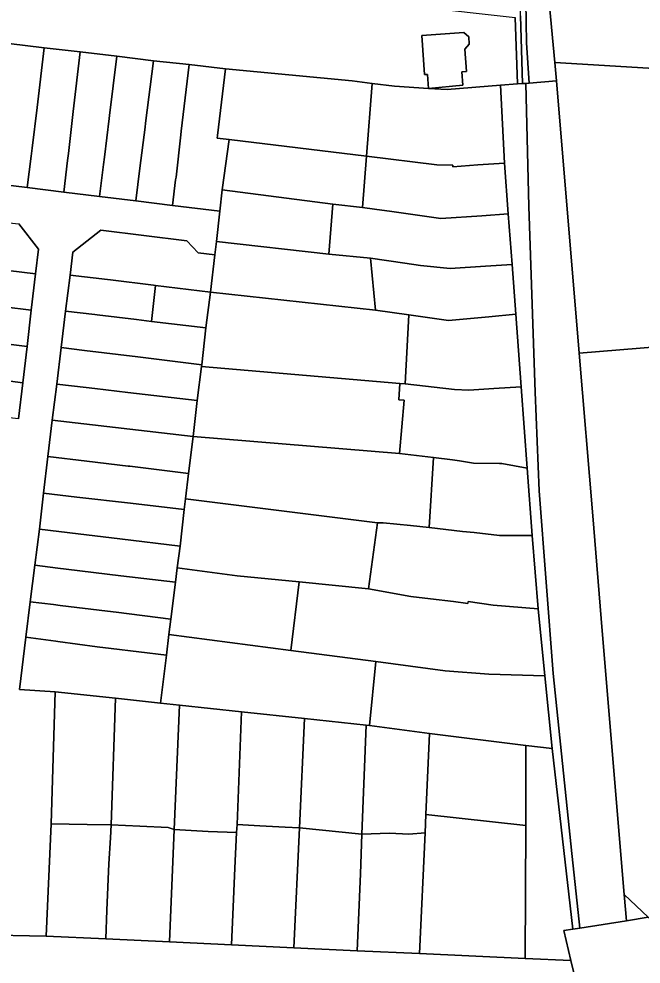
# Model space of a CAD drawing. Extents: x -521939 to -516426, y -1197857 to -1189551.
# Drawn here: x -519453.5 to -519305, y -1191689 to -1191463.5 of the extents above; entities that cross this region are included whole.
import ezdxf

# ---------------------------------------------------------------- set-up
doc = ezdxf.new("R2010")
doc.units = 0
for name, color, linetype in [('95560013', 7, 'Continuous'), ('95590013', 7, 'Continuous'), ('95640013', 7, 'Continuous')]:
    doc.layers.add(name, color=color, linetype=linetype)

msp = doc.modelspace()

# ---------------------------------------------------------------- linework, layer by layer
at = {"layer": '95560013'}
for points in [[(-519332.52, -1191459.34), (-519332.36, -1191469.24), (-519331.7, -1191478.8), (-519332.56, -1191478.87), (-519333.28, -1191478.93), (-519333.8, -1191462.73), (-519332.97, -1191424.43), (-519324.55, -1191246.23), (-519321.62, -1191184.22), (-519311.82, -1191005.75), (-519310.59, -1190983.35), (-519310.24, -1190983.36), (-519308.33, -1190985.05), (-519306.31, -1190988.17), (-519305.81, -1190992.14), (-519305.71, -1191007.17), (-519315.01, -1191161.64), (-519317.35, -1191167.16), (-519318.55, -1191187.13), (-519316.89, -1191192.89), (-519321.4, -1191267.83), (-519332.14, -1191446.29)], [(-519328.03, -1191447.63), (-519326.36, -1191420.26), (-519231.17, -1191426.05), (-519233.67, -1191479.5), (-519325.62, -1191473.92)], [(-519325.22, -1191478.24), (-519325.62, -1191473.92), (-519233.67, -1191479.5), (-519236.33, -1191536.36), (-519319.78, -1191543.27)], [(-519319.78, -1191543.27), (-519236.33, -1191536.36), (-519241.65, -1191649.81), (-519249.45, -1191653.31), (-519263.77, -1191659.73), (-519271.78, -1191663.31), (-519278.44, -1191666.27), (-519284.98, -1191669.24), (-519285.21, -1191675.48), (-519299.42, -1191681.52), (-519302.34, -1191678.73), (-519303.32, -1191677.79), (-519309.03, -1191672.4), (-519314.27, -1191609.51), (-519316.54, -1191582.06)]]:
    msp.add_lwpolyline(points, close=True, dxfattribs=at)
msp.add_lwpolyline([(-519333.8, -1191462.73), (-519333.28, -1191478.93), (-519334.48, -1191479.02), (-519335.08, -1191463.16)], dxfattribs=at)
at = {"layer": '95590013'}
for points in [[(-519474.22, -1191447.58), (-519335.08, -1191463.16), (-519334.48, -1191479.02), (-519338.54, -1191479.34), (-519351.26, -1191480.35), (-519355.74, -1191480.07), (-519363.86, -1191479.56), (-519369.19, -1191478.87), (-519373.92, -1191478.26), (-519404.22, -1191475.38), (-519412.86, -1191474.37), (-519421.34, -1191473.46), (-519430.1, -1191472.39), (-519438.84, -1191471.35), (-519447.43, -1191470.43), (-519455.9, -1191469.38), (-519464.87, -1191468.3), (-519476.39, -1191466.96)], [(-519355.74, -1191480.07), (-519347.59, -1191479.32), (-519347.83, -1191476.14), (-519346.65, -1191476.03), (-519347.04, -1191470.69), (-519346.01, -1191469.49), (-519346.12, -1191467.76), (-519347.31, -1191466.71), (-519357.32, -1191467.44), (-519356.67, -1191476.77), (-519355.96, -1191476.74)], [(-519403.33, -1191492.26), (-519406.14, -1191491.98), (-519406.05, -1191491.32), (-519404.22, -1191475.38), (-519373.92, -1191478.26), (-519369.19, -1191478.87), (-519370.54, -1191496.27)], [(-519371.5, -1191508.5), (-519378.59, -1191507.67), (-519404.96, -1191504.26), (-519403.33, -1191492.26), (-519370.54, -1191496.27)], [(-519379.5, -1191519.59), (-519406.35, -1191516.56), (-519405.54, -1191509.38), (-519404.96, -1191504.26), (-519378.59, -1191507.67)], [(-519368.41, -1191532.96), (-519407.72, -1191528.68), (-519406.71, -1191519.74), (-519406.35, -1191516.56), (-519379.5, -1191519.59), (-519369.56, -1191520.58)], [(-519361.35, -1191550.59), (-519362.58, -1191550.45), (-519409.87, -1191546.39), (-519409.82, -1191546.01), (-519408.91, -1191537.22), (-519407.72, -1191528.68), (-519368.41, -1191532.96), (-519360.44, -1191534.06)], [(-519411.9, -1191563.11), (-519410.96, -1191554.55), (-519409.87, -1191546.39), (-519362.58, -1191550.45), (-519362.86, -1191554.33), (-519361.53, -1191554.48), (-519362.63, -1191567.14)], [(-519354.56, -1191568.15), (-519355.61, -1191584.84), (-519360.06, -1191584.33), (-519366.54, -1191583.68), (-519367.92, -1191583.72), (-519413.69, -1191577.98), (-519413, -1191571.91), (-519411.9, -1191563.11), (-519362.63, -1191567.14)], [(-519415.69, -1191594.42), (-519415.02, -1191589.27), (-519414.04, -1191580.51), (-519413.69, -1191577.98), (-519367.92, -1191583.72), (-519370.04, -1191599.44), (-519386.64, -1191597.82), (-519401.43, -1191596.38)], [(-519388.57, -1191614.18), (-519417.68, -1191610.39), (-519417.22, -1191606.67), (-519416.14, -1191597.9), (-519415.69, -1191594.42), (-519401.43, -1191596.38), (-519386.64, -1191597.82)], [(-519370.6, -1191632), (-519385.34, -1191630.41), (-519400.35, -1191628.8), (-519415.16, -1191627.21), (-519419.7, -1191626.72), (-519418.28, -1191615.28), (-519417.68, -1191610.39), (-519388.57, -1191614.18), (-519368.3, -1191616.82), (-519369.82, -1191632.08)], [(-519431.48, -1191655.76), (-519437.18, -1191655.7), (-519445.77, -1191655.52), (-519444.85, -1191624.06), (-519430.45, -1191625.56)], [(-519416.42, -1191656.88), (-519417.88, -1191656.36), (-519424.63, -1191656.05), (-519431.48, -1191655.76), (-519430.45, -1191625.56), (-519419.7, -1191626.72), (-519415.16, -1191627.21)], [(-519408.33, -1191657.33), (-519415.04, -1191656.99), (-519416.42, -1191656.88), (-519415.16, -1191627.21), (-519400.35, -1191628.8), (-519401.43, -1191655.68), (-519401.52, -1191657.55)], [(-519401.43, -1191655.68), (-519400.35, -1191628.8), (-519385.34, -1191630.41), (-519386.56, -1191656.46), (-519389.97, -1191656.3), (-519396.01, -1191655.99)], [(-519371.63, -1191657.99), (-519386.56, -1191656.46), (-519385.34, -1191630.41), (-519370.6, -1191632)], [(-519356.58, -1191657.68), (-519360.47, -1191657.98), (-519365.09, -1191657.77), (-519371.63, -1191657.99), (-519370.6, -1191632), (-519369.82, -1191632.08), (-519355.53, -1191633.93), (-519356.39, -1191653.31)], [(-519332.56, -1191655.9), (-519356.39, -1191653.31), (-519355.53, -1191633.93), (-519332.51, -1191636.84)], [(-519323.47, -1191680.99), (-519321.76, -1191688.15), (-519332.65, -1191687.64), (-519332.56, -1191655.9), (-519332.51, -1191636.84), (-519326.26, -1191637.52), (-519321.31, -1191680.65)]]:
    msp.add_lwpolyline(points, close=True, dxfattribs=at)
at = {"layer": '95640013'}
for points in [[(-519328.03, -1191447.63), (-519325.62, -1191473.92), (-519325.22, -1191478.24), (-519331.7, -1191478.8), (-519332.36, -1191469.24), (-519332.52, -1191459.34)], [(-519460.11, -1191502.66), (-519451.47, -1191503.72), (-519442.74, -1191504.8), (-519434.21, -1191505.85), (-519425.59, -1191506.91), (-519416.85, -1191507.99), (-519405.54, -1191509.38), (-519406.35, -1191516.56), (-519406.71, -1191519.74), (-519410.68, -1191519.29), (-519413.38, -1191516.41), (-519433.91, -1191513.92), (-519440.6, -1191519.15), (-519441.27, -1191524.61), (-519442.33, -1191533.25), (-519443.39, -1191541.92), (-519444.45, -1191550.62), (-519445.5, -1191559.25), (-519446.55, -1191567.85), (-519447.62, -1191576.63), (-519448.57, -1191585.21), (-519449.7, -1191593.83), (-519450.78, -1191602.53), (-519451.82, -1191611.01), (-519453.36, -1191623.48), (-519444.85, -1191624.06), (-519445.77, -1191655.52), (-519446.94, -1191682.33), (-519462.89, -1191681.97)], [(-519453.59, -1191558.94), (-519452.56, -1191550.28), (-519451.54, -1191541.66), (-519450.51, -1191532.95), (-519449.49, -1191524.35), (-519448.78, -1191518.39), (-519453.49, -1191512.38)], [(-519499.83, -1191693.29), (-519503.52, -1191682.72), (-519503.48, -1191679.19), (-519494.16, -1191679.83), (-519488.04, -1191680.25), (-519485.05, -1191680.45), (-519482.05, -1191680.66), (-519477.9, -1191680.94), (-519462.89, -1191681.97), (-519446.94, -1191682.33), (-519432.73, -1191682.99), (-519417.54, -1191683.7), (-519402.72, -1191684.39), (-519387.89, -1191685.08), (-519372.73, -1191685.78), (-519357.86, -1191686.47), (-519332.65, -1191687.64), (-519321.76, -1191688.15), (-519319.51, -1191697.58)], [(-519336.74, -1191839.11), (-519306.68, -1191833.7), (-519304.48, -1191830.56), (-519305.47, -1191826.76), (-519307.98, -1191807.22), (-519309.33, -1191784.48), (-519312.01, -1191764.97), (-519314, -1191750.49), (-519319.42, -1191711.86), (-519320.32, -1191701.75), (-519319.51, -1191697.58), (-519321.76, -1191688.15), (-519323.47, -1191680.99), (-519321.31, -1191680.65), (-519319.61, -1191680.38), (-519308.51, -1191678.62), (-519303.32, -1191677.79)]]:
    msp.add_lwpolyline(points, dxfattribs=at)
for points in [[(-519347.83, -1191476.14), (-519347.59, -1191479.32), (-519355.74, -1191480.07), (-519355.96, -1191476.74), (-519356.67, -1191476.77), (-519357.32, -1191467.44), (-519347.31, -1191466.71), (-519346.12, -1191467.76), (-519346.01, -1191469.49), (-519347.04, -1191470.69), (-519346.65, -1191476.03)], [(-519450.56, -1191496.24), (-519451.47, -1191503.72), (-519460.11, -1191502.66), (-519459.38, -1191496.87), (-519458.96, -1191493.57), (-519458, -1191486), (-519457.73, -1191483.65), (-519455.9, -1191469.38), (-519447.43, -1191470.43), (-519449.15, -1191484.63), (-519450.33, -1191494.35)], [(-519441.66, -1191495.59), (-519441.86, -1191497.28), (-519442.74, -1191504.8), (-519451.47, -1191503.72), (-519450.56, -1191496.24), (-519450.33, -1191494.35), (-519449.15, -1191484.63), (-519447.43, -1191470.43), (-519438.84, -1191471.35), (-519440.5, -1191485.58), (-519440.58, -1191486.28)], [(-519433.27, -1191498.19), (-519434.21, -1191505.85), (-519442.74, -1191504.8), (-519441.86, -1191497.28), (-519441.66, -1191495.59), (-519440.58, -1191486.28), (-519440.5, -1191485.58), (-519438.84, -1191471.35), (-519430.1, -1191472.39), (-519431.84, -1191486.57), (-519431.93, -1191487.26), (-519433.06, -1191496.47)], [(-519421.34, -1191473.46), (-519423.23, -1191488.33), (-519423.36, -1191489.32), (-519424.6, -1191499.14), (-519425.59, -1191506.91), (-519434.21, -1191505.85), (-519433.27, -1191498.19), (-519433.06, -1191496.47), (-519431.93, -1191487.26), (-519431.84, -1191486.57), (-519430.1, -1191472.39)], [(-519412.86, -1191474.37), (-519414.73, -1191490.28), (-519414.83, -1191491.16), (-519415.98, -1191501.23), (-519416.15, -1191501.89), (-519416.85, -1191507.99), (-519425.59, -1191506.91), (-519424.6, -1191499.14), (-519423.36, -1191489.32), (-519423.23, -1191488.33), (-519421.34, -1191473.46)], [(-519404.22, -1191475.38), (-519406.05, -1191491.32), (-519406.14, -1191491.98), (-519403.33, -1191492.26), (-519404.96, -1191504.26), (-519405.54, -1191509.38), (-519416.85, -1191507.99), (-519416.15, -1191501.89), (-519415.98, -1191501.23), (-519414.83, -1191491.16), (-519414.73, -1191490.28), (-519412.86, -1191474.37)], [(-519331.78, -1191508.25), (-519332.56, -1191478.87), (-519331.7, -1191478.8), (-519325.22, -1191478.24), (-519319.78, -1191543.27), (-519316.54, -1191582.06), (-519314.27, -1191609.51), (-519309.03, -1191672.4), (-519308.51, -1191678.62), (-519319.61, -1191680.38), (-519319.78, -1191678.9), (-519321.54, -1191662.58), (-519325.99, -1191619.66), (-519329.36, -1191576.09), (-519330.26, -1191552.55)], [(-519337.61, -1191497.89), (-519343.94, -1191498.34), (-519349.92, -1191498.77), (-519349.95, -1191498.42), (-519353.76, -1191498.32), (-519370.54, -1191496.27), (-519369.19, -1191478.87), (-519363.86, -1191479.56), (-519355.74, -1191480.07), (-519351.26, -1191480.35), (-519338.54, -1191479.34)], [(-519336.71, -1191510.02), (-519337.61, -1191497.89), (-519338.54, -1191479.34), (-519334.48, -1191479.02), (-519333.28, -1191478.93), (-519332.56, -1191478.87), (-519331.78, -1191508.25), (-519330.26, -1191552.55), (-519329.36, -1191576.09), (-519325.99, -1191619.66), (-519321.54, -1191662.58), (-519319.78, -1191678.9), (-519319.61, -1191680.38), (-519321.31, -1191680.65), (-519326.26, -1191637.52), (-519327.99, -1191620.23), (-519329.6, -1191604.2), (-519331.04, -1191586.75), (-519332.23, -1191570.65), (-519333.66, -1191551.29), (-519334.94, -1191533.93), (-519335.82, -1191522.07)], [(-519368.65, -1191508.89), (-519371.5, -1191508.5), (-519370.54, -1191496.27), (-519353.76, -1191498.32), (-519349.95, -1191498.42), (-519349.92, -1191498.77), (-519343.94, -1191498.34), (-519337.61, -1191497.89), (-519336.71, -1191510.02), (-519343.05, -1191510.44), (-519352.83, -1191511.08), (-519364.49, -1191509.47)], [(-519379.5, -1191519.59), (-519378.59, -1191507.67), (-519371.5, -1191508.5), (-519368.65, -1191508.89), (-519364.49, -1191509.47), (-519352.83, -1191511.08), (-519343.05, -1191510.44), (-519336.71, -1191510.02), (-519335.82, -1191522.07), (-519342.11, -1191522.47), (-519350.59, -1191523.01), (-519357.69, -1191522.29), (-519361.43, -1191521.78), (-519369.56, -1191520.58)], [(-519456.06, -1191523.51), (-519458.61, -1191523.19), (-519468.74, -1191521.9), (-519469.19, -1191521.84), (-519483.02, -1191520.08), (-519481.79, -1191510.66), (-519477.82, -1191511.18), (-519475.17, -1191510.14), (-519453.49, -1191512.38), (-519448.78, -1191518.39), (-519449.49, -1191524.35)], [(-519407.72, -1191528.68), (-519420.91, -1191527.08), (-519421.36, -1191527.03), (-519431.58, -1191525.78), (-519432.33, -1191525.69), (-519441.27, -1191524.61), (-519440.6, -1191519.15), (-519433.91, -1191513.92), (-519413.38, -1191516.41), (-519410.68, -1191519.29), (-519406.71, -1191519.74)], [(-519449.49, -1191524.35), (-519450.51, -1191532.95), (-519456.99, -1191532.17), (-519458.52, -1191531.99), (-519466.96, -1191530.97), (-519470.24, -1191530.58), (-519484.17, -1191528.9), (-519483.02, -1191520.08), (-519469.19, -1191521.84), (-519468.74, -1191521.9), (-519458.61, -1191523.19), (-519456.06, -1191523.51)], [(-519351, -1191535.43), (-519360.44, -1191534.06), (-519368.41, -1191532.96), (-519369.56, -1191520.58), (-519361.43, -1191521.78), (-519357.69, -1191522.29), (-519350.59, -1191523.01), (-519342.11, -1191522.47), (-519335.82, -1191522.07), (-519334.94, -1191533.93), (-519341.37, -1191534.53)], [(-519421.84, -1191535.67), (-519425.43, -1191535.24), (-519434.84, -1191534.11), (-519435.32, -1191534.05), (-519442.33, -1191533.25), (-519441.27, -1191524.61), (-519432.33, -1191525.69), (-519431.58, -1191525.78), (-519421.36, -1191527.03), (-519420.91, -1191527.08)], [(-519408.91, -1191537.22), (-519421.84, -1191535.67), (-519420.91, -1191527.08), (-519407.72, -1191528.68)], [(-519451.54, -1191541.66), (-519456.56, -1191541.04), (-519469.51, -1191539.44), (-519485.29, -1191537.48), (-519484.17, -1191528.9), (-519470.24, -1191530.58), (-519466.96, -1191530.97), (-519458.52, -1191531.99), (-519456.99, -1191532.17), (-519450.51, -1191532.95)], [(-519408.91, -1191537.22), (-519409.82, -1191546.01), (-519425.11, -1191544.13), (-519437.86, -1191542.59), (-519443.39, -1191541.92), (-519442.33, -1191533.25), (-519435.32, -1191534.05), (-519434.84, -1191534.11), (-519425.43, -1191535.24), (-519421.84, -1191535.67)], [(-519333.66, -1191551.29), (-519340.12, -1191551.7), (-519346.13, -1191552.08), (-519349.52, -1191551.89), (-519361.35, -1191550.59), (-519360.44, -1191534.06), (-519351, -1191535.43), (-519341.37, -1191534.53), (-519334.94, -1191533.93)], [(-519451.54, -1191541.66), (-519452.56, -1191550.28), (-519459.25, -1191549.46), (-519474.56, -1191547.59), (-519483.59, -1191546.45), (-519482.88, -1191541.35), (-519485.82, -1191540.95), (-519485.29, -1191537.48), (-519469.51, -1191539.44), (-519456.56, -1191541.04)], [(-519409.82, -1191546.01), (-519409.87, -1191546.39), (-519410.96, -1191554.55), (-519425.38, -1191552.86), (-519427.47, -1191552.61), (-519435.33, -1191551.69), (-519437.45, -1191551.44), (-519444.45, -1191550.62), (-519443.39, -1191541.92), (-519437.86, -1191542.59), (-519425.11, -1191544.13)], [(-519453.59, -1191558.94), (-519458.75, -1191558.31), (-519460.15, -1191558.14), (-519471.66, -1191556.76), (-519473.25, -1191556.57), (-519487.59, -1191554.84), (-519486.62, -1191546.07), (-519483.59, -1191546.45), (-519474.56, -1191547.59), (-519459.25, -1191549.46), (-519452.56, -1191550.28)], [(-519410.96, -1191554.55), (-519411.9, -1191563.11), (-519424.97, -1191561.59), (-519437.95, -1191560.11), (-519445.5, -1191559.25), (-519444.45, -1191550.62), (-519437.45, -1191551.44), (-519435.33, -1191551.69), (-519427.47, -1191552.61), (-519425.38, -1191552.86)], [(-519338.28, -1191569.57), (-519338.84, -1191569.56), (-519345.03, -1191569.46), (-519348.36, -1191568.92), (-519350.05, -1191568.72), (-519354.56, -1191568.15), (-519362.63, -1191567.14), (-519361.53, -1191554.48), (-519362.86, -1191554.33), (-519362.58, -1191550.45), (-519361.35, -1191550.59), (-519349.52, -1191551.89), (-519346.13, -1191552.08), (-519340.12, -1191551.7), (-519333.66, -1191551.29), (-519332.23, -1191570.65)], [(-519413, -1191571.91), (-519427.01, -1191570.21), (-519427.37, -1191570.17), (-519437.26, -1191568.97), (-519446.55, -1191567.85), (-519445.5, -1191559.25), (-519437.95, -1191560.11), (-519424.97, -1191561.59), (-519411.9, -1191563.11)], [(-519447.62, -1191576.63), (-519446.55, -1191567.85), (-519437.26, -1191568.97), (-519427.37, -1191570.17), (-519427.01, -1191570.21), (-519413, -1191571.91), (-519413.69, -1191577.98), (-519414.04, -1191580.51), (-519426.83, -1191579.03), (-519439.66, -1191577.55)], [(-519347.67, -1191585.75), (-519355.61, -1191584.84), (-519354.56, -1191568.15), (-519350.05, -1191568.72), (-519348.36, -1191568.92), (-519345.03, -1191569.46), (-519338.84, -1191569.56), (-519338.28, -1191569.57), (-519332.23, -1191570.65), (-519331.04, -1191586.75), (-519338.84, -1191586.74), (-519344.87, -1191586.04)], [(-519448.57, -1191585.21), (-519447.62, -1191576.63), (-519439.66, -1191577.55), (-519426.83, -1191579.03), (-519414.04, -1191580.51), (-519415.02, -1191589.27), (-519429.43, -1191587.51), (-519439.33, -1191586.33)], [(-519329.6, -1191604.2), (-519340.31, -1191603.33), (-519346.29, -1191602.51), (-519346.38, -1191602.92), (-519349.76, -1191602.49), (-519355.25, -1191601.85), (-519359.99, -1191601.31), (-519370.04, -1191599.44), (-519367.92, -1191583.72), (-519366.54, -1191583.68), (-519360.06, -1191584.33), (-519355.61, -1191584.84), (-519347.67, -1191585.75), (-519344.87, -1191586.04), (-519338.84, -1191586.74), (-519331.04, -1191586.75)], [(-519415.02, -1191589.27), (-519415.69, -1191594.42), (-519416.14, -1191597.9), (-519429.16, -1191596.32), (-519442.19, -1191594.74), (-519444.21, -1191594.5), (-519449.7, -1191593.83), (-519448.57, -1191585.21), (-519439.33, -1191586.33), (-519429.43, -1191587.51)], [(-519450.78, -1191602.53), (-519449.7, -1191593.83), (-519444.21, -1191594.5), (-519442.19, -1191594.74), (-519429.16, -1191596.32), (-519416.14, -1191597.9), (-519417.22, -1191606.67), (-519430.24, -1191605.06), (-519432.32, -1191604.8), (-519443.64, -1191603.41), (-519445.23, -1191603.21)], [(-519388.57, -1191614.18), (-519386.64, -1191597.82), (-519370.04, -1191599.44), (-519359.99, -1191601.31), (-519355.25, -1191601.85), (-519349.76, -1191602.49), (-519346.38, -1191602.92), (-519346.29, -1191602.51), (-519340.31, -1191603.33), (-519329.6, -1191604.2), (-519327.99, -1191620.23), (-519341.31, -1191619.79), (-519351.75, -1191619.02), (-519368.3, -1191616.82)], [(-519434.78, -1191613.28), (-519444.22, -1191612.02), (-519444.68, -1191611.96), (-519451.82, -1191611.01), (-519450.78, -1191602.53), (-519445.23, -1191603.21), (-519443.64, -1191603.41), (-519432.32, -1191604.8), (-519430.24, -1191605.06), (-519417.22, -1191606.67), (-519417.68, -1191610.39), (-519418.28, -1191615.28), (-519431.46, -1191613.68)], [(-519453.36, -1191623.48), (-519451.82, -1191611.01), (-519444.68, -1191611.96), (-519444.22, -1191612.02), (-519434.78, -1191613.28), (-519431.46, -1191613.68), (-519418.28, -1191615.28), (-519419.7, -1191626.72), (-519430.45, -1191625.56), (-519444.85, -1191624.06)], [(-519369.82, -1191632.08), (-519368.3, -1191616.82), (-519351.75, -1191619.02), (-519341.31, -1191619.79), (-519327.99, -1191620.23), (-519326.26, -1191637.52), (-519332.51, -1191636.84), (-519355.53, -1191633.93)], [(-519357.86, -1191686.47), (-519356.58, -1191657.68), (-519356.39, -1191653.31), (-519332.56, -1191655.9), (-519332.65, -1191687.64)], [(-519446.94, -1191682.33), (-519445.77, -1191655.52), (-519437.18, -1191655.7), (-519431.48, -1191655.76), (-519431.6, -1191658.88), (-519432.02, -1191665.03), (-519432.46, -1191676.09), (-519432.73, -1191682.99)], [(-519432.73, -1191682.99), (-519432.46, -1191676.09), (-519432.02, -1191665.03), (-519431.6, -1191658.88), (-519431.48, -1191655.76), (-519424.63, -1191656.05), (-519417.88, -1191656.36), (-519416.42, -1191656.88), (-519417.54, -1191683.7)], [(-519387.89, -1191685.08), (-519402.72, -1191684.39), (-519402.41, -1191677.17), (-519401.94, -1191666.1), (-519401.52, -1191657.55), (-519401.43, -1191655.68), (-519396.01, -1191655.99), (-519389.97, -1191656.3), (-519386.56, -1191656.46)], [(-519372, -1191667.43), (-519372.44, -1191678.5), (-519372.73, -1191685.78), (-519387.89, -1191685.08), (-519386.56, -1191656.46), (-519371.63, -1191657.99)], [(-519417.54, -1191683.7), (-519416.42, -1191656.88), (-519415.04, -1191656.99), (-519408.33, -1191657.33), (-519401.52, -1191657.55), (-519401.94, -1191666.1), (-519402.41, -1191677.17), (-519402.72, -1191684.39)], [(-519357.86, -1191686.47), (-519372.73, -1191685.78), (-519372.44, -1191678.5), (-519372, -1191667.43), (-519371.63, -1191657.99), (-519365.09, -1191657.77), (-519360.47, -1191657.98), (-519356.58, -1191657.68)], [(-519309.03, -1191672.4), (-519303.32, -1191677.79), (-519308.51, -1191678.62)]]:
    msp.add_lwpolyline(points, close=True, dxfattribs=at)

doc.saveas('drawing.dxf')
